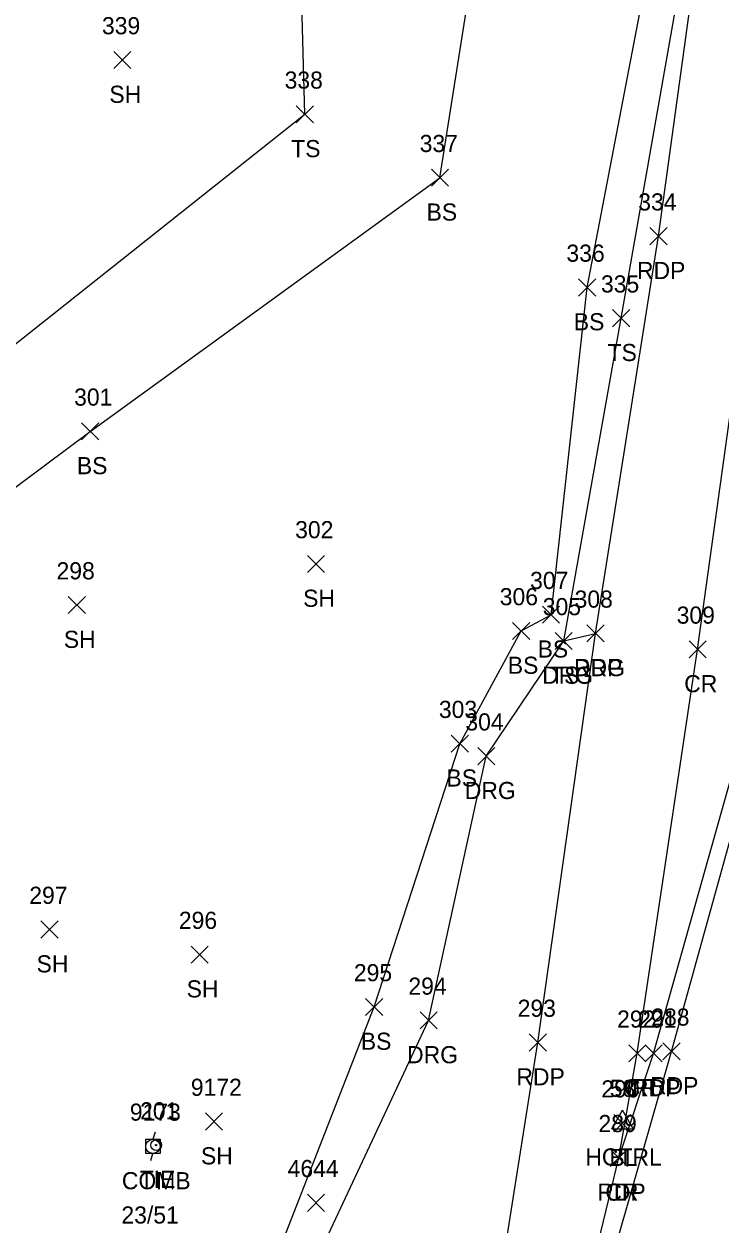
# Model space of a CAD drawing. Extents: x 1482574 to 1485769, y 580696 to 595649.
# Drawn here: x 1483551.2 to 1483632.5, y 584131.3 to 584271.3 of the extents above; entities that cross this region are included whole.
import ezdxf

# ---------------------------------------------------------------- set-up
doc = ezdxf.new("R2010")
doc.units = 0
for name, color, linetype in [('C_A', 7, 'Continuous'), ('C_I', 7, 'Continuous'), ('C_TIC', 7, 'Continuous'), ('CBP', 7, 'Continuous'), ('CPH', 7, 'Continuous'), ('L_A', 7, 'Continuous'), ('L_I', 7, 'Continuous'), ('L_TIC', 7, 'Continuous'), ('LELB', 7, 'Continuous'), ('P_A', 7, 'Continuous'), ('P_I', 7, 'Continuous'), ('P_TIC', 7, 'Continuous'), ('PET', 7, 'Continuous'), ('PRC', 7, 'Continuous'), ('R_A', 7, 'Continuous'), ('R_I', 7, 'Continuous'), ('R_TIC', 7, 'Continuous'), ('RDG', 7, 'Continuous'), ('U_A', 7, 'Continuous'), ('U_C', 7, 'Continuous'), ('U_I', 7, 'Continuous'), ('UP', 7, 'Continuous')]:
    doc.layers.add(name, color=color, linetype=linetype)

msp = doc.modelspace()

# ---------------------------------------------------------------- linework, layer by layer
at = {"layer": 'C_TIC'}
for points in [[(1483620.01, 584142.1), (1483622.01, 584144.1)], [(1483622.01, 584142.1), (1483620.01, 584144.1)]]:
    msp.add_lwpolyline(points, dxfattribs=at)
at = {"layer": 'CBP'}
for radius in [0.625, 0.0833]:
    msp.add_circle((1483566.62, 584140.54), radius, dxfattribs=at)
at = {"layer": 'CPH'}
for p, q in [((1483619.77, 584142.44), (1483621.02, 584144.61)), ((1483622.27, 584142.44), (1483621.02, 584144.61)), ((1483619.77, 584142.44), (1483622.27, 584142.44)), ((1483621.02, 584143.16), (1483621.02, 584143.16))]:
    msp.add_line(p, q, dxfattribs=at)
msp.add_circle((1483621.02, 584143.16), 0.0833, dxfattribs=at)
at = {"layer": 'L_TIC'}
for points in [[(1483561.67, 584266.15), (1483563.67, 584268.15)], [(1483563.67, 584266.15), (1483561.67, 584268.15)], [(1483582.97, 584259.81), (1483584.97, 584261.81)], [(1483584.97, 584259.81), (1483582.97, 584261.81)], [(1483598.73, 584252.41), (1483600.73, 584254.41)], [(1483600.73, 584252.41), (1483598.73, 584254.41)], [(1483615.91, 584239.61), (1483617.91, 584241.61)], [(1483617.91, 584239.61), (1483615.91, 584241.61)], [(1483619.88, 584236.02), (1483621.88, 584238.02)], [(1483621.88, 584236.02), (1483619.88, 584238.02)], [(1483557.93, 584222.82), (1483559.93, 584224.82)], [(1483559.93, 584222.82), (1483557.93, 584224.82)], [(1483584.28, 584207.35), (1483586.28, 584209.35)], [(1483586.28, 584207.35), (1483584.28, 584209.35)], [(1483556.36, 584202.55), (1483558.36, 584204.55)], [(1483558.36, 584202.55), (1483556.36, 584204.55)], [(1483611.69, 584201.43), (1483613.69, 584203.43)], [(1483613.69, 584201.43), (1483611.69, 584203.43)], [(1483608.21, 584199.53), (1483610.21, 584201.53)], [(1483610.21, 584199.53), (1483608.21, 584201.53)], [(1483613.17, 584198.37), (1483615.17, 584200.37)], [(1483615.17, 584198.37), (1483613.17, 584200.37)], [(1483601.05, 584186.38), (1483603.05, 584188.38)], [(1483603.05, 584186.38), (1483601.05, 584188.38)], [(1483553.18, 584164.69), (1483555.18, 584166.69)], [(1483555.18, 584164.69), (1483553.18, 584166.69)], [(1483570.69, 584161.77), (1483572.69, 584163.77)], [(1483572.69, 584161.77), (1483570.69, 584163.77)], [(1483591.06, 584155.66), (1483593.06, 584157.66)], [(1483593.06, 584155.66), (1483591.06, 584157.66)], [(1483572.36, 584142.29), (1483574.36, 584144.29)], [(1483574.36, 584142.29), (1483572.36, 584144.29)], [(1483584.27, 584132.81), (1483586.27, 584134.81)], [(1483586.27, 584132.81), (1483584.27, 584134.81)]]:
    msp.add_lwpolyline(points, dxfattribs=at)
at = {"layer": 'LELB'}
for points in [[(1483534.67, 584205.72), (1483545.38, 584230.24), (1483583.97, 584260.81), (1483583.29, 584285.23), (1483584.77, 584318.36), (1483584.87, 584348.03), (1483587.75, 584385.12)], [(1483534.67, 584205.72), (1483558.93, 584223.82), (1483599.73, 584253.41), (1483603.9, 584279.95), (1483601.9, 584313.9), (1483600.81, 584346.58), (1483604.57, 584371.69)], [(1483588.37, 584047.91), (1483593.57, 584073.61), (1483584.85, 584078.56), (1483578.91, 584088.52), (1483574.96, 584102.33), (1483576.7, 584117.28), (1483592.06, 584156.66), (1483602.05, 584187.38), (1483609.21, 584200.53), (1483612.69, 584202.43), (1483616.91, 584240.61), (1483624.14, 584278.36), (1483628.31, 584304.69), (1483631.95, 584339.18), (1483630.26, 584349.99), (1483629.18, 584362.71), (1483627.9, 584362.85)], [(1483614.17, 584199.37), (1483620.88, 584237.02), (1483628.05, 584277.73), (1483631.25, 584303.94), (1483636.42, 584341.24), (1483635.71, 584348.28)]]:
    msp.add_lwpolyline(points, dxfattribs=at)
at = {"layer": 'P_TIC'}
for points in [[(1483624.23, 584245.59), (1483626.23, 584247.59)], [(1483626.23, 584245.59), (1483624.23, 584247.59)], [(1483616.88, 584199.25), (1483618.88, 584201.25)], [(1483618.88, 584199.25), (1483616.88, 584201.25)], [(1483628.8, 584197.38), (1483630.8, 584199.38)], [(1483630.8, 584197.38), (1483628.8, 584199.38)], [(1483610.16, 584151.51), (1483612.16, 584153.51)], [(1483612.16, 584151.51), (1483610.16, 584153.51)], [(1483621.76, 584150.25), (1483623.76, 584152.25)], [(1483623.76, 584150.25), (1483621.76, 584152.25)], [(1483623.66, 584150.24), (1483625.66, 584152.24)], [(1483625.66, 584150.24), (1483623.66, 584152.24)], [(1483625.75, 584150.48), (1483627.75, 584152.48)], [(1483627.75, 584150.48), (1483625.75, 584152.48)], [(1483619.6, 584138.06), (1483621.6, 584140.06)], [(1483621.6, 584138.06), (1483619.6, 584140.06)], [(1483619.6, 584138.06), (1483621.6, 584140.06)], [(1483621.6, 584138.06), (1483619.6, 584140.06)]]:
    msp.add_lwpolyline(points, dxfattribs=at)
at = {"layer": 'PET'}
for points in [[(1483581.83, 583972.99), (1483588.38, 584007.28), (1483591.08, 584021.15), (1483598.25, 584047.59), (1483606.6, 584077.17), (1483615.66, 584112.76), (1483626.75, 584151.48), (1483639.2, 584196.36), (1483648.5, 584230.6), (1483659.8, 584272.39), (1483666.33, 584295.08), (1483675.64, 584335.04), (1483684.8, 584386.22), (1483696.48, 584384.63), (1483708.99, 584382.82)], [(1483591.08, 584021.15), (1483594.54, 584046.02), (1483599.41, 584077.68), (1483605.18, 584114.65), (1483611.16, 584152.51), (1483617.88, 584200.25), (1483625.23, 584246.59), (1483629.42, 584277.16)], [(1483594.54, 584046.02), (1483604.39, 584076.98), (1483614.34, 584113.18), (1483620.6, 584139.06), (1483624.66, 584151.24), (1483637.48, 584196.8), (1483645.22, 584230.89), (1483647.15, 584246.07), (1483652.12, 584273.97)]]:
    msp.add_lwpolyline(points, dxfattribs=at)
at = {"layer": 'PRC'}
msp.add_lwpolyline([(1483620.6, 584139.06), (1483622.76, 584151.25), (1483629.8, 584198.38), (1483635.34, 584238.33), (1483640.98, 584275.02), (1483645.1, 584300.76), (1483651.33, 584343.69), (1483657.04, 584382.59), (1483662.41, 584419.09), (1483666.56, 584457.85), (1483673.34, 584508.06), (1483676.92, 584541.04), (1483679.4, 584571.58), (1483681.28, 584596.25), (1483683.38, 584631.91)], dxfattribs=at)
at = {"layer": 'R_TIC'}
for points in [[(1483616.88, 584199.25), (1483618.88, 584201.25)], [(1483618.88, 584199.25), (1483616.88, 584201.25)], [(1483613.17, 584198.37), (1483615.17, 584200.37)], [(1483615.17, 584198.37), (1483613.17, 584200.37)], [(1483604.14, 584184.92), (1483606.14, 584186.92)], [(1483606.14, 584184.92), (1483604.14, 584186.92)], [(1483597.41, 584154.09), (1483599.41, 584156.09)], [(1483599.41, 584154.09), (1483597.41, 584156.09)]]:
    msp.add_lwpolyline(points, dxfattribs=at)
at = {"layer": 'RDG'}
msp.add_lwpolyline([(1483599.41, 584077.68), (1483597.29, 584078.25), (1483586.88, 584084.51), (1483580.4, 584098.09), (1483579.85, 584109.95), (1483581.31, 584118.59), (1483598.41, 584155.09), (1483605.14, 584185.92), (1483614.17, 584199.37), (1483617.88, 584200.25)], dxfattribs=at)
at = {"layer": 'UP'}
for p, q in [((1483566.49, 584142.06), (1483566.24, 584141.23)), ((1483565.41, 584139.56), (1483565.41, 584141.23)), ((1483565.41, 584141.23), (1483567.07, 584141.23)), ((1483567.07, 584141.23), (1483567.07, 584139.56)), ((1483567.07, 584139.56), (1483565.41, 584139.56)), ((1483565.99, 584138.73), (1483566.24, 584139.56)), ((1483566.24, 584140.39), (1483566.24, 584140.39))]:
    msp.add_line(p, q, dxfattribs=at)
msp.add_circle((1483566.24, 584140.39), 0.833, dxfattribs=at)

# ---------------------------------------------------------------- texts
at = {"layer": 'C_A'}
for s, p in [('HCTRL', (1483616.69, 584138.16)), ('BL', (1483619.5, 584138.1)), ('TIE', (1483564.7, 584135.54))]:
    msp.add_text(s, height=2, dxfattribs=at).set_placement(p)
at = {"layer": 'C_I'}
for s, p in [('290', (1483618.56, 584146.1)), ('58', (1483619.55, 584146.16)), ('201', (1483564.75, 584143.54))]:
    msp.add_text(s, height=2, dxfattribs=at).set_placement(p)
at = {"layer": 'L_A'}
for s, p in [('SH', (1483561.16, 584262.15)), ('TS', (1483582.38, 584255.81)), ('BS', (1483598.17, 584248.41)), ('BS', (1483615.35, 584235.61)), ('TS', (1483619.29, 584232.02)), ('BS', (1483557.37, 584218.82)), ('SH', (1483583.77, 584203.35)), ('SH', (1483555.85, 584198.55)), ('BS', (1483611.13, 584197.43)), ('BS', (1483607.65, 584195.53)), ('TS', (1483612.58, 584194.37)), ('BS', (1483600.49, 584182.38)), ('SH', (1483552.67, 584160.69)), ('SH', (1483570.18, 584157.77)), ('BS', (1483590.5, 584151.66)), ('SH', (1483571.85, 584138.29))]:
    msp.add_text(s, height=2, dxfattribs=at).set_placement(p)
at = {"layer": 'L_I'}
for s, p in [('339', (1483560.3, 584270.15)), ('338', (1483581.61, 584263.81)), ('337', (1483597.37, 584256.41)), ('336', (1483614.49, 584243.61)), ('335', (1483618.52, 584240.02)), ('301', (1483557.05, 584226.82)), ('302', (1483582.84, 584211.35)), ('298', (1483555, 584206.55)), ('307', (1483610.25, 584205.43)), ('306', (1483606.71, 584203.53)), ('305', (1483611.73, 584202.37)), ('303', (1483599.61, 584190.38)), ('297', (1483551.82, 584168.69)), ('296', (1483569.27, 584165.77)), ('295', (1483589.69, 584159.66)), ('9172', (1483570.67, 584146.29)), ('4644', (1483581.96, 584136.81))]:
    msp.add_text(s, height=2, dxfattribs=at).set_placement(p)
at = {"layer": 'P_A'}
for s, p in [('RDP', (1483622.72, 584241.59)), ('RDP', (1483615.37, 584195.25)), ('CR', (1483628.23, 584193.38)), ('RDP', (1483608.65, 584147.51)), ('CR', (1483621.2, 584146.25)), ('RDP', (1483622.14, 584146.24)), ('RDP', (1483624.24, 584146.48)), ('RDP', (1483618.09, 584134.06)), ('CR', (1483619.03, 584134.06))]:
    msp.add_text(s, height=2, dxfattribs=at).set_placement(p)
at = {"layer": 'P_I'}
for s, p in [('334', (1483622.87, 584249.59)), ('308', (1483615.44, 584203.25)), ('309', (1483627.35, 584201.38)), ('293', (1483608.8, 584155.51)), ('292', (1483620.4, 584154.25)), ('291', (1483622.86, 584154.24)), ('288', (1483624.39, 584154.48)), ('289', (1483618.23, 584142.06)), ('289', (1483618.23, 584142.06))]:
    msp.add_text(s, height=2, dxfattribs=at).set_placement(p)
at = {"layer": 'R_A'}
for p in [(1483615.37, 584195.25), (1483611.66, 584194.37), (1483602.63, 584180.92), (1483595.9, 584150.09)]:
    msp.add_text('DRG', height=2, dxfattribs=at).set_placement(p)
at = {"layer": 'R_I'}
for s, p in [('308', (1483615.44, 584203.25)), ('305', (1483611.73, 584202.37)), ('304', (1483602.7, 584188.92)), ('294', (1483596.05, 584158.09))]:
    msp.add_text(s, height=2, dxfattribs=at).set_placement(p)
at = {"layer": 'U_A'}
msp.add_text('COMB', height=2, dxfattribs=at).set_placement((1483562.62, 584135.39))
at = {"layer": 'U_C'}
msp.add_text('23/51', height=2, dxfattribs=at).set_placement((1483562.57, 584131.39))
at = {"layer": 'U_I'}
msp.add_text('9173', height=2, dxfattribs=at).set_placement((1483563.55, 584143.39))

doc.saveas('drawing.dxf')
